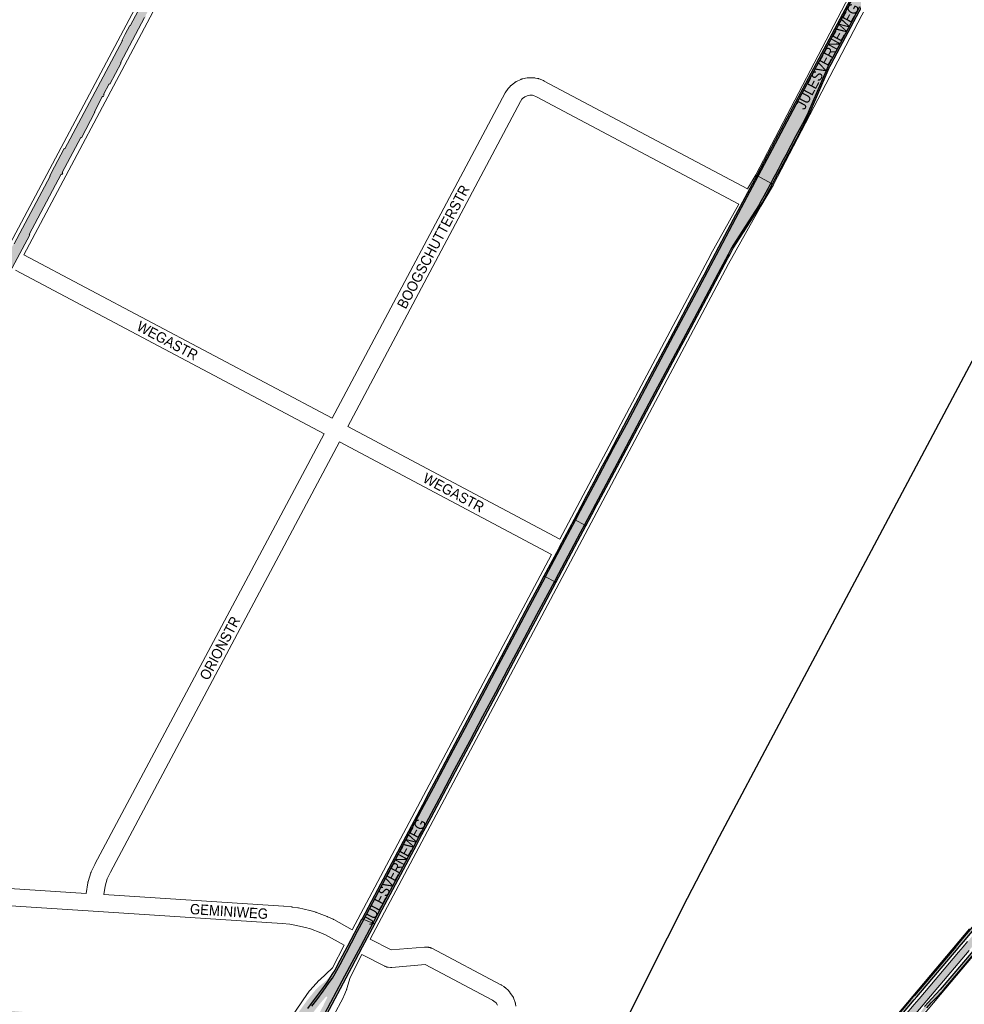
# Paper-space layout 'Layout1' of a CAD drawing. Header units: metres. Extents: x 123097 to 144122, y 392739 to 407589.
# Tile 362 of 510: x 135878 to 136581, y 397957 to 398690. Entities that reach past the tile are written whole.
import ezdxf
from ezdxf.enums import TextEntityAlignment as Align

# ---------------------------------------------------------------- set-up
doc = ezdxf.new("R2010")
doc.units = ezdxf.units.M
doc.header["$MEASUREMENT"] = 0
for name, color, linetype, lineweight in [('gs-anno-wegen algemeen tekst', 7, 'Continuous', 0), ('gs-knt-aanvullende hoofdweg', 7, 'Continuous', 0), ('gs-knt-spoorlijn', 7, 'Continuous', 30), ('gs-knt-wegen algemeen', 7, 'Continuous', 0), ('ir-ARC-asfalt-hoofdwegen-te inspecteren', 5, 'Continuous', 0), ('ir-ARC-fietspaden naastliggend- te inspecteren', 1, 'Continuous', 0)]:
    doc.layers.add(name, color=color, linetype=linetype, lineweight=lineweight)
doc.styles.add('Style-Arial', font='arial.ttf')

psp = doc.layouts.get("Layout1")

# ---------------------------------------------------------------- hatches: boundary and pattern name
at = {"layer": 'ir-ARC-asfalt-hoofdwegen-te inspecteren', "linetype": 'Continuous', "lineweight": 13}
for points in [[(136091.876, 398918.89), (136092.398, 398919.78), (136091.905, 398920.017), (136105.04, 398944.69), (136113.225, 398959.182), (136112.753, 398959.419), (136114.276, 398962.24), (136114.745, 398961.991), (136115.838, 398964.056), (136109.613, 398967.361), (136087.442, 398925.548), (136064.727, 398882.836), (136064.437, 398883.024), (136061.512, 398877.616), (136057.605, 398870.277), (136053.264, 398862.077), (136048.229, 398852.675), (136044.663, 398845.925), (136044.972, 398845.753), (136032.54, 398822.357), (136032.217, 398822.547), (136030.859, 398819.98), (136026.849, 398812.485), (136021.856, 398803.075), (136021.188, 398801.849), (136021.539, 398801.671), (136009.424, 398778.977), (136009.059, 398779.179), (136007.397, 398775.972), (136002.432, 398766.57), (135996.953, 398756.331), (135990.839, 398744.801), (135991.172, 398744.641), (135959.85, 398685.747), (135959.546, 398685.909), (135956.161, 398679.527), (135953.755, 398675.045), (135954.075, 398674.85), (135911.129, 398594.141), (135910.824, 398594.306), (135903.603, 398580.73), (135899.956, 398573.959), (135900.28, 398573.749), (135873.534, 398523.433), (135873.22, 398523.623), (135869.833, 398517.233), (135867.801, 398513.351), (135868.073, 398513.171), (135862.079, 398501.879), (135868.341, 398498.555), (135885.124, 398530.155), (135884.643, 398530.425), (135908.552, 398575.273), (135908.988, 398575.054), (135909.691, 398576.296), (135909.238, 398576.56), (135923.048, 398602.626), (135923.53, 398602.403), (135933.641, 398621.45), (135933.159, 398621.65), (135939.311, 398633.203), (135939.755, 398632.945), (135940.483, 398634.349), (135940.05, 398634.55), (135944.234, 398642.412), (135944.685, 398642.171), (135953.103, 398658.024), (135952.621, 398658.258), (135970.554, 398691.905), (135971.025, 398691.673), (135971.664, 398692.974), (135971.25, 398693.245), (136001.203, 398749.596), (136001.658, 398749.352), (136002.268, 398750.568), (136001.818, 398750.799), (136031.245, 398806.052), (136031.701, 398805.808), (136032.385, 398807.18), (136031.954, 398807.365), (136062.285, 398864.469), (136062.789, 398864.213), (136063.446, 398865.491), (136062.984, 398865.741), (136091.428, 398919.129)], [(136436.675, 398568.618), (136438.178, 398571.457), (136440.109, 398575.066), (136442.001, 398578.662), (136443.915, 398582.246), (136445.819, 398585.852), (136447.727, 398589.447), (136455.371, 398603.86), (136460.095, 398612.775), (136463.837, 398619.978), (136465.464, 398623.652), (136467.111, 398627.49), (136474.257, 398644.193), (136479.065, 398655.205), (136480.843, 398658.818), (136482.776, 398662.41), (136494.195, 398683.828), (136502.744, 398699.902), (136512.223, 398717.8), (136522.628, 398737.428), (136528.956, 398749.348), (136535.883, 398762.413), (136538.024, 398766.403), (136538.636, 398767.228), (136539.39, 398767.862), (136540.702, 398768.67), (136543.603, 398774.13), (136545.083, 398776.915), (136537.362, 398781.017), (136536.059, 398778.558), (136519.926, 398748.338), (136508.623, 398727.004), (136490.481, 398692.927), (136474.293, 398662.43), (136460.045, 398635.588), (136442.074, 398601.677), (136427.808, 398574.823), (136427.191, 398573.658)], [(136427.191, 398573.658), (136410.628, 398542.404), (136398.372, 398519.317), (136383.221, 398490.777), (136364.208, 398454.995), (136343.356, 398415.72), (136329.143, 398388.914), (136319.675, 398371.102), (136306.455, 398346.191), (136295.111, 398324.768), (136291.291, 398317.579), (136297.925, 398314.054), (136310.155, 398337.05), (136326.391, 398367.68), (136336.916, 398387.546), (136350.336, 398412.8), (136361.79, 398434.363), (136371.373, 398452.409), (136383.79, 398475.803), (136397.195, 398501.054), (136404.82, 398515.421), (136406.738, 398518.992), (136408.685, 398522.431), (136410.935, 398525.938), (136413.137, 398529.384), (136415.305, 398532.769), (136417.494, 398536.214), (136425.131, 398548.197), (136427.365, 398551.728), (136429.5, 398555.272), (136431.484, 398558.831), (136434.374, 398564.237), (136436.264, 398567.843), (136436.675, 398568.618)], [(136297.925, 398314.054), (136291.291, 398317.579), (136285.619, 398306.905), (136269.546, 398276.622), (136268.886, 398275.377), (136275.528, 398271.852), (136278.607, 398277.643), (136294.851, 398308.274)], [(136140.424, 398017.6), (136146.499, 398028.983), (136155.093, 398045.173), (136164.67, 398063.187), (136172.362, 398077.564), (136181.902, 398095.498), (136191.48, 398113.602), (136201.037, 398131.594), (136212.569, 398153.289), (136222.133, 398171.308), (136231.694, 398189.311), (136241.259, 398207.336), (136250.854, 398225.407), (136262.314, 398247.001), (136275.528, 398271.852), (136268.886, 398275.377), (136255.393, 398249.922), (136242.149, 398225.027), (136233.673, 398209.015), (136224.19, 398191.166), (136209.067, 398162.647), (136200.587, 398146.656), (136193.047, 398132.414), (136185.529, 398118.198), (136177.015, 398102.091), (136164.825, 398079.093), (136152.586, 398055.968), (136140.379, 398032.875), (136133.658, 398020.197)], [(136515.99, 397916.16), (136519.061, 397919.815), (136522.536, 397923.95), (136526.106, 397928.198), (136539.05, 397943.79), (136584.153, 397997.174), (136586.541, 398000), (136588.015, 398001.744), (136602.56, 398018.96), (136621.69, 398041.08), (136659.091, 398084.051), (136655.275, 398087.352), (136618.41, 398045.09), (136613.702, 398039.667), (136599.97, 398023.85), (136583.074, 398003.863), (136579.808, 398000), (136576.304, 397995.855), (136554.87, 397970.5), (136546.957, 397961.241), (136545.08, 397959.045), (136543.35, 397957.02), (136523.3, 397933.03), (136514.375, 397921.813), (136512.28, 397919.18), (136505.516, 397911.242), (136498.332, 397903.682), (136491.862, 397897.569), (136495.332, 397893.892), (136499.213, 397897.554), (136501.72, 397899.92), (136506.777, 397905.064), (136511.539, 397910.483)]]:
    psp.add_hatch(color=5, dxfattribs=at).paths.add_polyline_path(points, flags=0)
h = psp.add_hatch(color=5, dxfattribs=at)
h.paths.add_polyline_path([(136064.929, 397878.63), (136058.384, 397882.465), (136059.806, 397884.87), (136068.86, 397900.25), (136068.889, 397900.921), (136068.458, 397901.436), (136067.792, 397901.524), (136067.241, 397901.14), (136062.108, 397893.089), (136057.17, 397884.916), (136056.411, 397883.621), (136053.293, 397885.448), (136055.153, 397888.659), (136063.179, 397902.512), (136068.166, 397911.109), (136074.17, 397921.463), (136081.137, 397933.523), (136085.132, 397940.412), (136088.177, 397945.608), (136091.503, 397950.643), (136095.041, 397955.63), (136098.635, 397960.429), (136103.389, 397966.886), (136108.043, 397973.288), (136110.295, 397976.606), (136112.336, 397979.905), (136116.037, 397986.795), (136120.768, 397995.741), (136124.529, 398002.864), (136129.129, 398011.578), (136133.658, 398020.197), (136140.424, 398017.6), (136131.168, 398000.047), (136123.125, 397984.876), (136117.473, 397974.241), (136109.039, 397958.4), (136101.547, 397944.312), (136095.886, 397933.738), (136088.326, 397919.548), (136084.499, 397912.434), (136078.574, 397901.925), (136073.62, 397893.382), (136068.527, 397884.755)])
h.paths.add_polyline_path([(136079.009, 397915.596), (136078.661, 397915.799), (136078.031, 397916.645), (136077.798, 397917.674), (136078, 397918.709), (136079.1, 397921.54), (136081.251, 397926.05), (136083.804, 397931.859), (136088.239, 397939.947), (136089.239, 397941.677), (136090.733, 397944.014), (136094, 397948.169), (136097.89, 397953.45), (136101.59, 397958.13), (136105.6, 397962.71), (136106.063, 397962.877), (136106.465, 397962.592), (136106.461, 397962.1), (136103.4, 397955.78), (136096.01, 397941.57), (136095.699, 397941.132), (136092.215, 397934.52), (136089.857, 397930.135), (136088.541, 397927.545), (136087.578, 397925.893), (136087.491, 397925.65), (136083.679, 397920.492), (136079.392, 397915.721)], flags=16)
h = psp.add_hatch(color=5, dxfattribs=at)
h.paths.add_polyline_path([(136054.614, 397890.637), (136055.792, 397893.794), (136056.242, 397897.133), (136055.942, 397900.49), (136054.907, 397903.696), (136053.188, 397906.594), (136050.87, 397909.04), (136048.069, 397910.913), (136047.865, 397911.002), (136046.472, 397911.661), (136046.02, 397911.842), (136040.886, 397913.9), (136027.362, 397918.221), (136013.731, 397922.189), (136000, 397925.799), (135982.38, 397929.879), (135964.635, 397933.371), (135946.783, 397936.273), (135928.845, 397938.58), (135910.84, 397940.291), (135890.605, 397942.263), (135858.332, 397945.128), (135803.109, 397950.403), (135788.792, 397951.778), (135772.646, 397953.015), (135740.277, 397954.45), (135727.536, 397954.861), (135711.142, 397955.423), (135694.769, 397956.419), (135678.428, 397957.848), (135671.016, 397958.649), (135666.679, 397959.074), (135667.017, 397963.575), (135689.119, 397961.467), (135706.1, 397960.184), (135723.115, 397959.46), (135733.131, 397959.259), (135733.846, 397959.54), (135734.164, 397960.24), (135733.905, 397960.963), (135733.215, 397961.302), (135667.365, 397967.46), (135667.749, 397971.475), (135672.061, 397971.055), (135678.564, 397970.486), (135718.869, 397966.691), (135733.988, 397965.297), (135734.183, 397965.278), (135818.495, 397957.268), (135919.955, 397947.628), (135928.938, 397946.774), (135959.199, 397944.034), (135983.999, 397941.667), (135992.015, 397940.958), (136000, 397939.957), (136010.766, 397938.135), (136021.429, 397935.784), (136031.963, 397932.908), (136042.342, 397929.515), (136052.106, 397925.481), (136052.207, 397925.764), (136052.996, 397925.439), (136053.631, 397925.178), (136056.742, 397924.072), (136060.019, 397923.663), (136063.306, 397923.97), (136066.45, 397924.98), (136069.302, 397926.645), (136071.727, 397928.886), (136073.612, 397931.597), (136076.19, 397936.26), (136080.723, 397944.045), (136086.09, 397952.47), (136091.939, 397960.567), (136098.25, 397968.31), (136100.75, 397970.69), (136103.87, 397973.18), (136106.16, 397975.14), (136108.36, 397977.24), (136110.49, 397979.9), (136106.076, 397973.319), (136101.491, 397966.96), (136096.672, 397960.564), (136091.799, 397954.065), (136087.356, 397947.344), (136083.225, 397940.472), (136079.436, 397933.924), (136070.283, 397918.079), (136066.219, 397910.865)])
h.paths.add_polyline_path([(136064.193, 397912.744), (136063.425, 397912.826), (136060.756, 397914.277), (136059.181, 397915.081), (136048.875, 397919.787), (136038.309, 397923.879), (136027.522, 397927.342), (136016.549, 397930.164), (136005.429, 397932.336), (136000.776, 397933.031), (136000.315, 397933.218), (136000, 397933.603), (136000, 397934.455), (136000.427, 397934.912), (136001.042, 397935.028), (136003.04, 397934.805), (136005.817, 397934.364), (136017.063, 397932.156), (136028.162, 397929.295), (136039.073, 397925.789), (136049.762, 397921.652), (136060.19, 397916.897), (136062.668, 397915.602), (136064.486, 397914.611), (136064.925, 397913.976), (136064.805, 397913.213)], flags=16)
at = {"layer": 'ir-ARC-fietspaden naastliggend- te inspecteren', "linetype": 'Continuous', "lineweight": 30}
for points in [[(136534.837, 398779.126), (136518.117, 398747.62), (136508.793, 398730.03), (136497.592, 398708.931), (136452.843, 398624.582), (136439.939, 398600.258), (136426.127, 398574.223), (136427.191, 398573.658), (136427.808, 398574.823), (136442.074, 398601.677), (136460.045, 398635.588), (136474.293, 398662.43), (136490.481, 398692.927), (136508.623, 398727.004), (136519.926, 398748.338), (136536.059, 398778.558), (136537.362, 398781.017), (136536.177, 398781.647), (136535.425, 398780.234)], [(136465.26, 398619.909), (136470.881, 398633.072), (136480.069, 398654.536), (136480.505, 398655.459), (136481.497, 398657.257), (136488.215, 398669.897), (136522.495, 398734.407), (136527.724, 398744.247), (136530.742, 398749.926), (136537.238, 398762.152), (136538.528, 398764.58), (136540.702, 398768.67), (136539.39, 398767.862), (136538.636, 398767.228), (136538.024, 398766.403), (136535.883, 398762.413), (136528.956, 398749.348), (136522.628, 398737.428), (136512.223, 398717.8), (136502.744, 398699.902), (136494.195, 398683.828), (136482.776, 398662.41), (136480.843, 398658.818), (136479.065, 398655.205), (136474.257, 398644.193), (136467.111, 398627.49), (136465.464, 398623.652), (136463.837, 398619.978), (136460.095, 398612.775), (136455.371, 398603.86), (136447.727, 398589.447), (136445.819, 398585.852), (136443.915, 398582.246), (136442.001, 398578.662), (136440.109, 398575.066), (136438.178, 398571.457), (136436.675, 398568.618), (136437.824, 398568.007), (136455.671, 398601.653), (136465.029, 398619.375)], [(136290.187, 398318.166), (136291.291, 398317.579), (136295.111, 398324.768), (136306.455, 398346.191), (136319.675, 398371.102), (136329.143, 398388.914), (136343.356, 398415.72), (136364.208, 398454.995), (136383.221, 398490.777), (136398.372, 398519.317), (136410.628, 398542.404), (136427.191, 398573.658), (136426.127, 398574.223), (136408.682, 398541.458), (136397.722, 398520.807), (136390.499, 398507.195), (136386.681, 398500), (136385.802, 398498.343), (136380.697, 398488.723), (136361.417, 398452.393), (136356.308, 398442.765), (136344.705, 398420.901), (136338.002, 398408.268), (136332.077, 398397.104), (136322.314, 398378.707), (136316.273, 398367.322), (136311.161, 398357.69), (136305.012, 398345.985), (136304.972, 398345.911), (136297.82, 398332.502), (136297.738, 398332.349)], [(136415.894, 398531.344), (136416.567, 398532.402), (136417.218, 398533.438), (136427.901, 398550.132), (136430.381, 398554.185), (136431.876, 398556.793), (136437.824, 398568.007), (136436.675, 398568.618), (136436.264, 398567.843), (136434.374, 398564.237), (136431.484, 398558.831), (136429.5, 398555.272), (136427.365, 398551.728), (136425.131, 398548.197), (136417.494, 398536.214), (136415.305, 398532.769), (136413.137, 398529.384), (136410.935, 398525.938), (136408.685, 398522.431), (136406.738, 398518.992), (136404.82, 398515.421), (136397.195, 398501.054), (136383.79, 398475.803), (136371.373, 398452.409), (136361.79, 398434.363), (136350.336, 398412.8), (136336.916, 398387.546), (136326.391, 398367.68), (136310.155, 398337.05), (136297.925, 398314.054), (136299.036, 398313.464), (136303.441, 398321.762), (136307.223, 398328.945), (136308.477, 398331.333), (136315.786, 398345.021), (136361.484, 398431.193), (136370.477, 398448.076), (136374.906, 398456.424), (136398.041, 398500), (136404.745, 398512.607), (136405.424, 398513.918), (136406.041, 398515.07), (136408.71, 398520.101)], [(136267.783, 398275.963), (136268.886, 398275.377), (136269.546, 398276.622), (136285.619, 398306.905), (136291.291, 398317.579), (136290.187, 398318.166), (136279.078, 398297.135), (136278.753, 398296.469), (136278.538, 398296.091)], [(136275.528, 398271.852), (136276.642, 398271.261), (136293.092, 398302.265), (136299.036, 398313.464), (136297.925, 398314.054), (136294.851, 398308.274), (136278.607, 398277.643)], [(136267.783, 398275.963), (136263.976, 398268.788), (136256.379, 398254.467), (136230.865, 398206.372), (136227.35, 398199.748), (136210.668, 398168.302), (136199.236, 398146.753), (136189.226, 398127.878), (136182.435, 398115.068), (136177.348, 398105.471), (136164.937, 398082.059), (136146.154, 398046.627), (136132.4, 398020.68), (136133.658, 398020.197), (136140.379, 398032.875), (136152.586, 398055.968), (136164.825, 398079.093), (136177.015, 398102.091), (136185.529, 398118.198), (136193.047, 398132.414), (136200.587, 398146.656), (136209.067, 398162.647), (136224.19, 398191.166), (136233.673, 398209.015), (136242.149, 398225.027), (136255.393, 398249.922), (136268.886, 398275.377)], [(136231.861, 398186.886), (136242.818, 398207.552), (136254.524, 398229.62), (136261.426, 398242.585), (136276.642, 398271.261), (136275.528, 398271.852), (136262.314, 398247.001), (136250.854, 398225.407), (136241.259, 398207.336), (136231.694, 398189.311), (136222.133, 398171.308), (136212.569, 398153.289), (136201.037, 398131.594), (136191.48, 398113.602), (136181.902, 398095.498), (136172.362, 398077.564), (136164.67, 398063.187), (136155.093, 398045.173), (136146.499, 398028.983), (136140.424, 398017.6), (136141.818, 398017.065), (136142.849, 398019.01), (136147.424, 398027.637), (136173.071, 398076.006), (136177.02, 398083.454), (136183.77, 398096.183), (136201.914, 398130.406)], [(136689.61, 398130.832), (136688.121, 398132.152), (136686.64, 398130.48), (136614.94, 398048.15), (136577.834, 398004.249), (136574.535, 398000.345), (136574.243, 398000), (136543.452, 397963.569), (136540.704, 397960.318), (136523.43, 397939.88), (136519.65, 397935.3), (136515.62, 397929.9), (136511.405, 397923.912), (136507.18, 397917.91), (136501.2, 397910.24), (136496.61, 397905.8), (136492.53, 397902.14), (136484.53, 397895.17), (136437.005, 397850.536), (136438.015, 397848.791), (136489.13, 397896.73), (136492.31, 397899.45), (136497.661, 397904.172), (136502.678, 397909.248), (136507.54, 397915.26), (136511.12, 397920.15), (136513.003, 397922.783), (136517.45, 397929), (136520.9, 397933.62), (136524.97, 397938.56), (136543.4, 397960.371), (136545.242, 397962.551), (136576.024, 397998.978), (136576.887, 398000), (136579.976, 398003.656), (136612.614, 398042.28), (136615.997, 398046.284), (136667.219, 398105.142), (136670.447, 398108.851)], [(136133.658, 398020.197), (136132.4, 398020.68), (136132.109, 398020.277), (136121.261, 398000), (136115.913, 397989.636), (136112.12, 397982.47), (136110.49, 397979.9), (136106.076, 397973.319), (136101.491, 397966.96), (136096.672, 397960.564), (136091.799, 397954.065), (136087.356, 397947.344), (136083.225, 397940.472), (136079.436, 397933.924), (136070.283, 397918.079), (136066.219, 397910.865), (136054.614, 397890.637), (136053.827, 397889.266), (136053.409, 397888.574), (136052.023, 397886.192), (136053.293, 397885.448), (136055.153, 397888.659), (136063.179, 397902.512), (136068.166, 397911.109), (136074.17, 397921.463), (136081.137, 397933.523), (136085.132, 397940.412), (136088.177, 397945.608), (136091.503, 397950.643), (136095.041, 397955.63), (136098.635, 397960.429), (136103.389, 397966.886), (136108.043, 397973.288), (136110.295, 397976.606), (136112.336, 397979.905), (136116.037, 397986.795), (136120.768, 397995.741), (136124.529, 398002.864), (136129.129, 398011.578)], [(136141.818, 398017.065), (136140.424, 398017.6), (136131.168, 398000.047), (136123.125, 397984.876), (136117.473, 397974.241), (136109.039, 397958.4), (136101.547, 397944.312), (136095.886, 397933.738), (136088.326, 397919.548), (136084.499, 397912.434), (136078.574, 397901.925), (136073.62, 397893.382), (136068.527, 397884.755), (136064.929, 397878.63), (136066.277, 397877.84), (136078.04, 397897.89), (136087.46, 397914.54), (136098.706, 397936.113), (136104.029, 397945.516), (136124.7, 397984.79), (136132.729, 398000)]]:
    psp.add_hatch(color=1, dxfattribs=at).paths.add_polyline_path(points, flags=0)
at = {"layer": 'ir-ARC-fietspaden naastliggend- te inspecteren', "linetype": 'Continuous', "lineweight": 30, "extrusion": (0, 0, -1)}
psp.add_hatch(color=1, dxfattribs=at).paths.add_polyline_path([(-136685.28, 398111.25), (-136682.29, 398107.31), (-136679.23, 398103.52), (-136677.342, 398101.319), (-136675.025, 398098.618), (-136669.7, 398092.41), (-136611.11, 398024.99), (-136589.869, 398000), (-136589.344, 397999.382), (-136587.132, 397996.78), (-136562.73, 397968.07), (-136556.48, 397961.52), (-136551.02, 397955.37), (-136548.53, 397951.66), (-136544.55, 397946.63), (-136523.795, 397922.048), (-136521.876, 397919.775), (-136517.54, 397914.64), (-136509.259, 397905.278), (-136500.562, 397896.302), (-136499.96, 397895.734), (-136497.302, 397893.226), (-136498.575, 397891.745), (-136501.354, 397894.402), (-136510.393, 397903.61), (-136518.97, 397913.25), (-136524.15, 397919.381), (-136526.772, 397922.484), (-136546.1, 397945.36), (-136549.16, 397949.16), (-136552.84, 397954.46), (-136556, 397958.13), (-136560.57, 397962.82), (-136565.61, 397968.32), (-136589.084, 397995.972), (-136592.503, 398000), (-136611.17, 398021.99), (-136625.02, 398038.05), (-136676.67, 398097.38), (-136679.242, 398100.454), (-136683.02, 398104.97), (-136685.96, 398108.771), (-136688.8, 398112.81), (-136691.07, 398116.24), (-136693.424, 398119.231), (-136693.567, 398119.408), (-136692.009, 398120.57), (-136691.98, 398120.591), (-136686.125, 398112.232)], flags=0)

# ---------------------------------------------------------------- linework, layer by layer
at = {"layer": 'gs-knt-aanvullende hoofdweg', "color": 7, "linetype": 'Continuous', "flags": 128}
for points in [[(136537.424, 398757.223), (136438.73, 398567.663), (136438.637, 398567.489), (136438.539, 398567.318), (136429.185, 398551.448), (136405.212, 398508.348), (136289.793, 398290.739), (136289.791, 398290.736), (136138.355, 398005.585)], [(136419.336, 398564.318), (136425.499, 398574.774), (136521.136, 398758.463)], [(136279.576, 398303.532), (136391.978, 398515.452), (136392.05, 398515.584), (136412.868, 398553.011)], [(136125.085, 398012.62), (136273.472, 398292.032)], [(136223.47, 397714.211), (136245.375, 397726.71), (136340.192, 397780.812), (136357.717, 397791.372), (136366.223, 397796.841), (136383.09, 397808.391), (136391.265, 397814.344), (136407.403, 397826.83), (136423.04, 397839.926), (136432.557, 397848.421), (136498.188, 397910.453), (136517.217, 397933.336), (136517.245, 397933.37), (136584.489, 398013.27)], [(136595.946, 398003.557), (136528.751, 397923.715)], [(136066.106, 397923.963), (136070.79, 397932.01), (136078.928, 397945.99), (136079.063, 397946.213), (136079.205, 397946.432), (136091.831, 397965.019), (136092.705, 397966.306), (136092.916, 397966.601), (136093.142, 397966.887), (136093.381, 397967.16), (136093.648, 397967.452), (136093.711, 397967.521), (136100.359, 397974.774), (136100.535, 397974.96), (136100.718, 397975.139), (136110.328, 397984.284), (136119.034, 398001.088)], [(136132.306, 397994.054), (136123.439, 397976.939), (136121.137, 397968.75), (136121.052, 397968.469), (136121.02, 397968.379), (136121.005, 397968.33), (136120.987, 397968.283), (136120.956, 397968.192), (136120.849, 397967.918), (136118.859, 397963.096), (136118.714, 397962.766), (136118.553, 397962.444), (136103.28, 397933.629)]]:
    psp.add_lwpolyline(points, dxfattribs=at)
at = {"layer": 'gs-knt-spoorlijn', "color": 7, "linetype": 'Continuous', "flags": 128}
psp.add_lwpolyline([(136270.394, 397827.595), (136344.81, 397977.061), (136374.539, 398036.071), (136398.395, 398082.123), (136440.809, 398162.054), (136659.455, 398573.261)], dxfattribs=at)
at = {"layer": 'gs-knt-wegen algemeen', "color": 7, "linetype": 'Continuous', "flags": 128}
for points in [[(135866.302, 398515.714), (135965.25, 398702.035)], [(135976.76, 398695.95), (135880.788, 398515.232)], [(136110.243, 398393.487), (136238.979, 398635.695), (136239.125, 398635.957), (136239.284, 398636.211), (136240.799, 398638.52), (136240.937, 398638.722), (136241.082, 398638.918), (136241.234, 398639.109), (136241.394, 398639.294), (136242.55, 398640.584), (136242.743, 398640.789), (136242.944, 398640.987), (136243.154, 398641.175), (136243.371, 398641.354), (136246.087, 398643.492), (136246.328, 398643.673), (136246.576, 398643.842), (136246.832, 398643.999), (136247.095, 398644.145), (136247.364, 398644.278), (136250.497, 398645.738), (136250.773, 398645.859), (136251.054, 398645.967), (136251.34, 398646.061), (136251.63, 398646.143), (136251.923, 398646.211), (136255.308, 398646.914), (136255.603, 398646.968), (136255.901, 398647.009), (136256.2, 398647.036), (136256.5, 398647.049), (136256.8, 398647.048), (136260.255, 398646.959), (136260.537, 398646.945), (136260.818, 398646.92), (136261.099, 398646.882), (136261.377, 398646.832), (136263.074, 398646.489), (136263.349, 398646.427), (136263.62, 398646.354), (136263.889, 398646.268), (136264.153, 398646.172), (136267.373, 398644.914), (136267.605, 398644.818), (136267.832, 398644.714), (136268.056, 398644.6)], [(136268.056, 398644.6), (136419.336, 398564.318)], [(136412.868, 398553.011), (136262.285, 398632.923), (136259.941, 398633.839), (136259.353, 398633.958), (136257.218, 398634.013), (136255.311, 398633.617), (136253.548, 398632.795), (136251.869, 398631.473), (136251.417, 398630.969), (136250.335, 398629.32), (136121.743, 398387.381)], [(135880.788, 398515.232), (136110.243, 398393.487)], [(136104.13, 398381.991), (135874.432, 398503.865)], [(136121.743, 398387.381), (136279.576, 398303.532)], [(135927.195, 398039.706), (135928.278, 398047.492), (135928.322, 398047.767), (135928.379, 398048.041), (135928.446, 398048.311), (135928.525, 398048.578), (135930.56, 398054.937), (135930.654, 398055.212), (135930.761, 398055.483), (135930.88, 398055.749), (135933.436, 398061.124), (135933.568, 398061.386), (136104.13, 398381.991)], [(136115.63, 398375.886), (135945.131, 398055.401), (135942.827, 398050.554), (135941.097, 398045.144), (135940.222, 398038.859)], [(136273.472, 398292.032), (136115.63, 398375.886)], [(135649.252, 398057.781), (135927.195, 398039.706)], [(136119.034, 398001.088), (136105.238, 398008.704), (136101.747, 398010.3), (136094.1, 398013.171), (136090.402, 398014.272), (136082.431, 398016.054), (136078.566, 398016.64), (136073.076, 398017.169), (135932.387, 398026.321), (135647.81, 398044.827)], [(135940.222, 398038.859), (136074.023, 398030.155), (136074.225, 398030.139), (136079.992, 398029.583), (136080.167, 398029.564), (136080.342, 398029.539), (136084.605, 398028.893), (136084.829, 398028.856), (136085.05, 398028.81), (136093.464, 398026.929), (136093.685, 398026.876), (136093.903, 398026.815), (136098.035, 398025.584), (136098.251, 398025.516), (136098.464, 398025.44), (136106.535, 398022.41), (136106.746, 398022.326), (136106.954, 398022.236), (136110.876, 398020.443), (136111.097, 398020.336), (136111.315, 398020.221), (136125.085, 398012.62)], [(136138.355, 398005.585), (136154.138, 397997.555), (136178.776, 397999.711), (136179.079, 397999.731), (136179.383, 397999.736), (136179.688, 397999.727), (136179.991, 397999.704), (136181.84, 397999.519), (136182.151, 397999.48), (136182.46, 397999.426), (136182.766, 397999.358), (136183.068, 397999.275), (136183.366, 397999.177), (136183.659, 397999.065), (136183.946, 397998.94), (136184.227, 397998.8), (136235.748, 397971.649), (136235.963, 397971.531), (136236.174, 397971.404), (136238.043, 397970.231), (136238.299, 397970.062), (136238.547, 397969.88), (136238.787, 397969.687), (136239.017, 397969.483), (136241.548, 397967.128), (136241.763, 397966.918), (136241.968, 397966.698), (136242.163, 397966.47), (136242.348, 397966.232), (136242.521, 397965.986), (136244.445, 397963.115), (136244.607, 397962.862), (136244.756, 397962.601), (136244.894, 397962.333), (136245.019, 397962.06), (136245.131, 397961.781), (136246.347, 397958.545), (136246.441, 397958.278), (136246.523, 397958.008), (136246.593, 397957.734), (136246.651, 397957.458), (136246.971, 397955.756)], [(136233.209, 397956.494), (136232.126, 397958.11), (136230.599, 397959.531), (136229.461, 397960.245), (136179.287, 397986.686), (136154.647, 397984.53), (136154.362, 397984.511), (136154.076, 397984.505), (136153.79, 397984.511), (136153.505, 397984.53), (136151.757, 397984.685), (136151.448, 397984.72), (136151.141, 397984.77), (136150.837, 397984.834), (136150.536, 397984.913), (136150.239, 397985.006), (136149.947, 397985.113), (136149.661, 397985.233), (136149.38, 397985.368), (136132.306, 397994.054)]]:
    psp.add_lwpolyline(points, dxfattribs=at)
at = {"layer": 'ir-ARC-asfalt-hoofdwegen-te inspecteren', "color": 5, "linetype": 'Continuous', "lineweight": 13}
for points in [[(135991.172, 398744.641), (135959.85, 398685.747), (135959.546, 398685.909), (135956.161, 398679.527), (135953.755, 398675.045), (135954.075, 398674.85), (135911.129, 398594.141), (135910.824, 398594.306), (135903.603, 398580.73), (135899.956, 398573.959), (135900.28, 398573.749), (135873.534, 398523.433)], [(136490.481, 398692.927), (136474.293, 398662.43), (136460.045, 398635.588), (136442.074, 398601.677), (136427.808, 398574.823), (136427.191, 398573.658), (136436.675, 398568.618), (136438.178, 398571.457), (136440.109, 398575.066), (136442.001, 398578.662), (136443.915, 398582.246), (136445.819, 398585.852), (136447.727, 398589.447), (136455.371, 398603.86), (136460.095, 398612.775), (136463.837, 398619.978), (136465.464, 398623.652), (136467.111, 398627.49), (136474.257, 398644.193), (136479.065, 398655.205), (136480.843, 398658.818), (136482.776, 398662.41), (136494.195, 398683.828), (136502.744, 398699.902)], [(135868.341, 398498.555), (135885.124, 398530.155), (135884.643, 398530.425), (135908.552, 398575.273), (135908.988, 398575.054), (135909.691, 398576.296), (135909.238, 398576.56), (135923.048, 398602.626), (135923.53, 398602.403), (135933.641, 398621.45), (135933.159, 398621.65), (135939.311, 398633.203), (135939.755, 398632.945), (135940.483, 398634.349), (135940.05, 398634.55), (135944.234, 398642.412), (135944.685, 398642.171), (135953.103, 398658.024), (135952.621, 398658.258), (135970.554, 398691.905)], [(136583.074, 398003.863), (136579.808, 398000), (136576.304, 397995.855), (136554.87, 397970.5), (136546.957, 397961.241), (136545.08, 397959.045), (136543.35, 397957.02), (136523.3, 397933.03), (136514.375, 397921.813), (136512.28, 397919.18), (136505.516, 397911.242), (136498.332, 397903.682), (136491.862, 397897.569), (136495.332, 397893.892), (136499.213, 397897.554), (136501.72, 397899.92), (136506.777, 397905.064), (136511.539, 397910.483), (136515.99, 397916.16), (136519.061, 397919.815), (136522.536, 397923.95), (136526.106, 397928.198), (136539.05, 397943.79), (136584.153, 397997.174)]]:
    psp.add_lwpolyline(points, dxfattribs=at)
for points in [[(136427.191, 398573.658), (136410.628, 398542.404), (136398.372, 398519.317), (136383.221, 398490.777), (136364.208, 398454.995), (136343.356, 398415.72), (136329.143, 398388.914), (136319.675, 398371.102), (136306.455, 398346.191), (136295.111, 398324.768), (136291.291, 398317.579), (136297.925, 398314.054), (136310.155, 398337.05), (136326.391, 398367.68), (136336.916, 398387.546), (136350.336, 398412.8), (136361.79, 398434.363), (136371.373, 398452.409), (136383.79, 398475.803), (136397.195, 398501.054), (136404.82, 398515.421), (136406.738, 398518.992), (136408.685, 398522.431), (136410.935, 398525.938), (136413.137, 398529.384), (136415.305, 398532.769), (136417.494, 398536.214), (136425.131, 398548.197), (136427.365, 398551.728), (136429.5, 398555.272), (136431.484, 398558.831), (136434.374, 398564.237), (136436.264, 398567.843), (136436.675, 398568.618)], [(136297.925, 398314.054), (136291.291, 398317.579), (136285.619, 398306.905), (136269.546, 398276.622), (136268.886, 398275.377), (136275.528, 398271.852), (136278.607, 398277.643), (136294.851, 398308.274)], [(136140.424, 398017.6), (136146.499, 398028.983), (136155.093, 398045.173), (136164.67, 398063.187), (136172.362, 398077.564), (136181.902, 398095.498), (136191.48, 398113.602), (136201.037, 398131.594), (136212.569, 398153.289), (136222.133, 398171.308), (136231.694, 398189.311), (136241.259, 398207.336), (136250.854, 398225.407), (136262.314, 398247.001), (136275.528, 398271.852), (136268.886, 398275.377), (136255.393, 398249.922), (136242.149, 398225.027), (136233.673, 398209.015), (136224.19, 398191.166), (136209.067, 398162.647), (136200.587, 398146.656), (136193.047, 398132.414), (136185.529, 398118.198), (136177.015, 398102.091), (136164.825, 398079.093), (136152.586, 398055.968), (136140.379, 398032.875), (136133.658, 398020.197)]]:
    psp.add_lwpolyline(points, close=True, dxfattribs=at)
at = {"layer": 'ir-ARC-fietspaden naastliggend- te inspecteren', "color": 1, "linetype": 'Continuous', "lineweight": 30}
for points in [[(136534.837, 398779.126), (136518.117, 398747.62), (136508.793, 398730.03), (136497.592, 398708.931), (136452.843, 398624.582), (136439.939, 398600.258), (136426.127, 398574.223), (136427.191, 398573.658), (136427.808, 398574.823), (136442.074, 398601.677), (136460.045, 398635.588), (136474.293, 398662.43), (136490.481, 398692.927), (136508.623, 398727.004), (136519.926, 398748.338), (136536.059, 398778.558), (136537.362, 398781.017), (136536.177, 398781.647), (136535.425, 398780.234)], [(136290.187, 398318.166), (136291.291, 398317.579), (136295.111, 398324.768), (136306.455, 398346.191), (136319.675, 398371.102), (136329.143, 398388.914), (136343.356, 398415.72), (136364.208, 398454.995), (136383.221, 398490.777), (136398.372, 398519.317), (136410.628, 398542.404), (136427.191, 398573.658), (136426.127, 398574.223), (136408.682, 398541.458), (136397.722, 398520.807), (136390.499, 398507.195), (136386.681, 398500), (136385.802, 398498.343), (136380.697, 398488.723), (136361.417, 398452.393), (136356.308, 398442.765), (136344.705, 398420.901), (136338.002, 398408.268), (136332.077, 398397.104), (136322.314, 398378.707), (136316.273, 398367.322), (136311.161, 398357.69), (136305.012, 398345.985), (136304.972, 398345.911), (136297.82, 398332.502), (136297.738, 398332.349)], [(136415.894, 398531.344), (136416.567, 398532.402), (136417.218, 398533.438), (136427.901, 398550.132), (136430.381, 398554.185), (136431.876, 398556.793), (136437.824, 398568.007), (136436.675, 398568.618), (136436.264, 398567.843), (136434.374, 398564.237), (136431.484, 398558.831), (136429.5, 398555.272), (136427.365, 398551.728), (136425.131, 398548.197), (136417.494, 398536.214), (136415.305, 398532.769), (136413.137, 398529.384), (136410.935, 398525.938), (136408.685, 398522.431), (136406.738, 398518.992), (136404.82, 398515.421), (136397.195, 398501.054), (136383.79, 398475.803), (136371.373, 398452.409), (136361.79, 398434.363), (136350.336, 398412.8), (136336.916, 398387.546), (136326.391, 398367.68), (136310.155, 398337.05), (136297.925, 398314.054), (136299.036, 398313.464), (136303.441, 398321.762), (136307.223, 398328.945), (136308.477, 398331.333), (136315.786, 398345.021), (136361.484, 398431.193), (136370.477, 398448.076), (136374.906, 398456.424), (136398.041, 398500), (136404.745, 398512.607), (136405.424, 398513.918), (136406.041, 398515.07), (136408.71, 398520.101)], [(136267.783, 398275.963), (136268.886, 398275.377), (136269.546, 398276.622), (136285.619, 398306.905), (136291.291, 398317.579), (136290.187, 398318.166), (136279.078, 398297.135), (136278.753, 398296.469), (136278.538, 398296.091)], [(136275.528, 398271.852), (136276.642, 398271.261), (136293.092, 398302.265), (136299.036, 398313.464), (136297.925, 398314.054), (136294.851, 398308.274), (136278.607, 398277.643)], [(136267.783, 398275.963), (136263.976, 398268.788), (136256.379, 398254.467), (136230.865, 398206.372), (136227.35, 398199.748), (136210.668, 398168.302), (136199.236, 398146.753), (136189.226, 398127.878), (136182.435, 398115.068), (136177.348, 398105.471), (136164.937, 398082.059), (136146.154, 398046.627), (136132.4, 398020.68), (136133.658, 398020.197), (136140.379, 398032.875), (136152.586, 398055.968), (136164.825, 398079.093), (136177.015, 398102.091), (136185.529, 398118.198), (136193.047, 398132.414), (136200.587, 398146.656), (136209.067, 398162.647), (136224.19, 398191.166), (136233.673, 398209.015), (136242.149, 398225.027), (136255.393, 398249.922), (136268.886, 398275.377)], [(136231.861, 398186.886), (136242.818, 398207.552), (136254.524, 398229.62), (136261.426, 398242.585), (136276.642, 398271.261), (136275.528, 398271.852), (136262.314, 398247.001), (136250.854, 398225.407), (136241.259, 398207.336), (136231.694, 398189.311), (136222.133, 398171.308), (136212.569, 398153.289), (136201.037, 398131.594), (136191.48, 398113.602), (136181.902, 398095.498), (136172.362, 398077.564), (136164.67, 398063.187), (136155.093, 398045.173), (136146.499, 398028.983), (136140.424, 398017.6), (136141.818, 398017.065), (136142.849, 398019.01), (136147.424, 398027.637), (136173.071, 398076.006), (136177.02, 398083.454), (136183.77, 398096.183), (136201.914, 398130.406)], [(136141.818, 398017.065), (136140.424, 398017.6), (136131.168, 398000.047), (136123.125, 397984.876), (136117.473, 397974.241), (136109.039, 397958.4), (136101.547, 397944.312), (136095.886, 397933.738), (136088.326, 397919.548), (136084.499, 397912.434), (136078.574, 397901.925), (136073.62, 397893.382), (136068.527, 397884.755), (136064.929, 397878.63), (136066.277, 397877.84), (136078.04, 397897.89), (136087.46, 397914.54), (136098.706, 397936.113), (136104.029, 397945.516), (136124.7, 397984.79), (136132.729, 398000)]]:
    psp.add_lwpolyline(points, close=True, dxfattribs=at)
for points in [[(136502.744, 398699.902), (136494.195, 398683.828), (136482.776, 398662.41), (136480.843, 398658.818), (136479.065, 398655.205), (136474.257, 398644.193), (136467.111, 398627.49), (136465.464, 398623.652), (136463.837, 398619.978), (136460.095, 398612.775), (136455.371, 398603.86), (136447.727, 398589.447), (136445.819, 398585.852), (136443.915, 398582.246), (136442.001, 398578.662), (136440.109, 398575.066), (136438.178, 398571.457), (136436.675, 398568.618), (136437.824, 398568.007), (136455.671, 398601.653), (136465.029, 398619.375), (136465.26, 398619.909), (136470.881, 398633.072), (136480.069, 398654.536), (136480.505, 398655.459), (136481.497, 398657.257), (136488.215, 398669.897), (136522.495, 398734.407)], [(136614.94, 398048.15), (136577.834, 398004.249), (136574.535, 398000.345), (136574.243, 398000), (136543.452, 397963.569), (136540.704, 397960.318), (136523.43, 397939.88)], [(136524.97, 397938.56), (136543.4, 397960.371), (136545.242, 397962.551), (136576.024, 397998.978), (136576.887, 398000), (136579.976, 398003.656), (136612.614, 398042.28)], [(136095.041, 397955.63), (136098.635, 397960.429), (136103.389, 397966.886), (136108.043, 397973.288), (136110.295, 397976.606), (136112.336, 397979.905), (136116.037, 397986.795), (136120.768, 397995.741), (136124.529, 398002.864), (136129.129, 398011.578), (136133.658, 398020.197), (136132.4, 398020.68), (136132.109, 398020.277), (136121.261, 398000), (136115.913, 397989.636), (136112.12, 397982.47), (136110.49, 397979.9), (136106.076, 397973.319), (136101.491, 397966.96), (136096.672, 397960.564), (136091.799, 397954.065)], [(136587.132, 397996.78), (136562.73, 397968.07), (136556.48, 397961.52), (136551.02, 397955.37)], [(136552.84, 397954.46), (136556, 397958.13), (136560.57, 397962.82), (136565.61, 397968.32), (136589.084, 397995.972)]]:
    psp.add_lwpolyline(points, dxfattribs=at)

# ---------------------------------------------------------------- texts
at = {"layer": 'gs-anno-wegen algemeen tekst', "color": 7, "style": 'Style-Arial', "width": 0.909091}
for s, rotation, p in [('JULESVERNEWEG', 61.916949, (136478.878, 398663.006)), ('BOOGSCHUTTERSTR', 62.009, (136185.46, 398521.133)), ('WEGASTR', 332.020661, (135987.603, 398451.271)), ('WEGASTR', 332.020625, (136200.564, 398338.136)), ('ORIONSTR', 62.009072, (136026.611, 398222.268)), ('JULESVERNEWEG', 61.916949, (136156.612, 398055.868)), ('GEMINIWEG', 356.278469, (136033.404, 398026.273))]:
    psp.add_text(s, height=7.7, rotation=rotation, dxfattribs=at).set_placement(p, align=Align.MIDDLE_CENTER)

doc.saveas('drawing.dxf')
